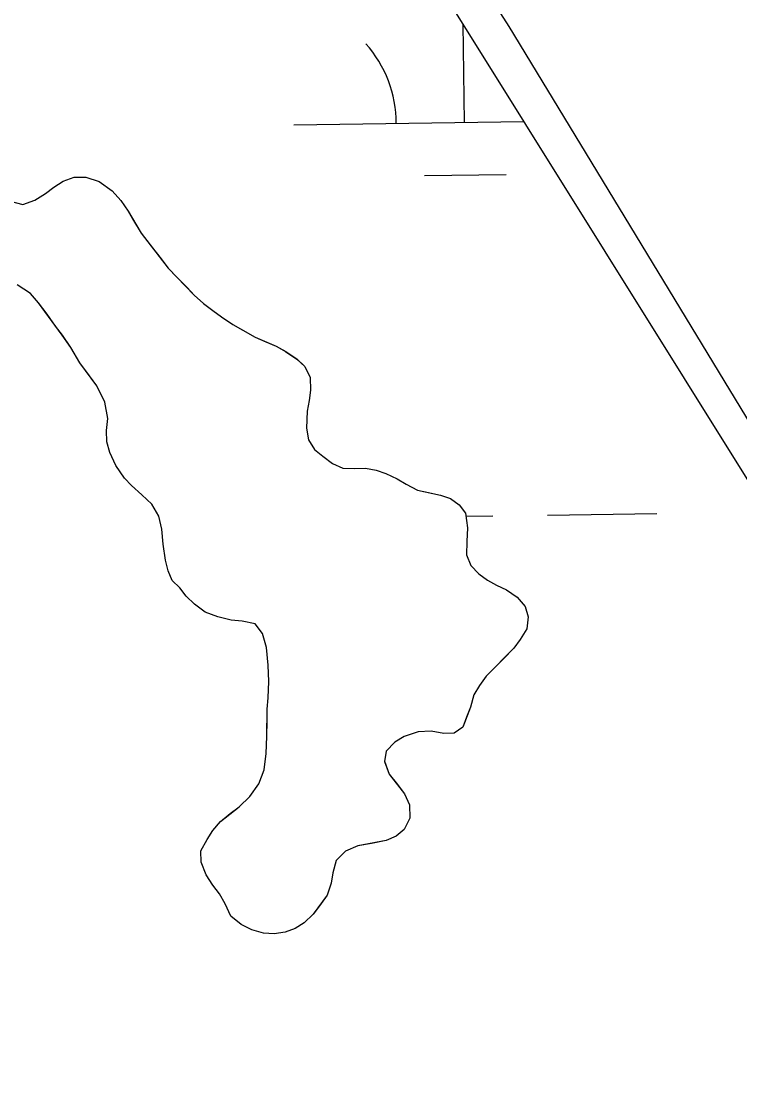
# Model space of a CAD drawing. Extents: x 3807117 to 3845308, y 337856 to 363736.
# Drawn here: x 3825326.9 to 3825537.5, y 343625 to 343934.4 of the extents above; entities that cross this region are included whole.
import ezdxf

# ---------------------------------------------------------------- set-up
doc = ezdxf.new("R2010")
doc.units = 0
for name, color, linetype in [('V-LEVE-TOET', 7, 'Continuous'), ('V-TOPO-SHOR', 7, 'Continuous'), ('V-WETL-SWMP', 7, 'Continuous')]:
    doc.layers.add(name, color=color, linetype=linetype)

msp = doc.modelspace()

# ---------------------------------------------------------------- linework, layer by layer
at = {"layer": 'V-LEVE-TOET'}
msp.add_lwpolyline([(3825738.7, 343496.75), (3825695.31, 343565.65), (3825629.23, 343676.05), (3825545.9, 343807.68), (3825469.85, 343932.84), (3825390.36, 344056.86), (3825314.45, 344179.37), (3825240.88, 344301.32), (3825165.98, 344422.75), (3825086.75, 344548.81), (3825006.55, 344673.79), (3824927.05, 344801.08), (3824849.59, 344923.99), (3824754.02, 345078.25), (3824663.27, 345225.66), (3824583.19, 345355.05), (3824488.31, 345505.34), (3824403.58, 345639.34), (3824318.22, 345777.66), (3824221.31, 345931.41), (3824127.76, 346079.23), (3824045.14, 346212.44)], dxfattribs=at)
at = {"layer": 'V-TOPO-SHOR'}
for points in [[(3825336.46, 343885.75), (3825339.21, 343887.56), (3825342.35, 343888.68), (3825345.85, 343888.65), (3825349.73, 343887.4), (3825353.52, 343884.7), (3825356.09, 343881.86), (3825358.2, 343878.72), (3825359.78, 343875.96), (3825362.04, 343872.28), (3825364.98, 343868.45), (3825367.85, 343864.76), (3825369.96, 343862), (3825372.76, 343859.08), (3825375.48, 343856.32), (3825377.6, 343854.09), (3825380.32, 343851.7), (3825383.05, 343849.62), (3825385.55, 343847.77), (3825388.89, 343845.53), (3825392.68, 343843.37), (3825395.41, 343841.82), (3825398.53, 343840.42), (3825401.57, 343839.18), (3825404.38, 343837.63), (3825407.64, 343835.4), (3825409.98, 343833.24), (3825411.56, 343829.95), (3825411.68, 343826.29), (3825411.27, 343823.24), (3825410.71, 343820.12), (3825410.45, 343815.17), (3825411.02, 343811.66), (3825412.83, 343808.9), (3825415.26, 343806.9), (3825418.14, 343804.81), (3825421.1, 343803.42), (3825424.6, 343803.31), (3825427.81, 343803.44), (3825430.85, 343802.8), (3825433.74, 343801.79), (3825437, 343800.24), (3825439.66, 343798.69), (3825443, 343796.99), (3825446.27, 343796.28), (3825449.7, 343795.48), (3825452.66, 343794.47), (3825455.24, 343792.62), (3825457.05, 343790.17), (3825457.7, 343785.89), (3825457.44, 343781.93), (3825457.41, 343777.97), (3825458.6, 343774.83), (3825461.02, 343772.45), (3825463.53, 343770.6), (3825466.18, 343769.13), (3825469.07, 343767.73), (3825472.25, 343765.57), (3825474.52, 343762.81), (3825475.41, 343759.83), (3825475.07, 343756.32), (3825473.14, 343753.14), (3825471.22, 343750.64), (3825468.14, 343747.46), (3825465.45, 343744.81), (3825463.15, 343742.47), (3825461.14, 343739.74), (3825459.52, 343736.93), (3825458.58, 343733.36), (3825457.41, 343730.39), (3825456.32, 343727.5), (3825453.79, 343725.7), (3825450.73, 343725.65), (3825447.01, 343726.36), (3825443.19, 343726.16), (3825439.14, 343724.75), (3825436.38, 343723.09), (3825433.84, 343720.45), (3825433.29, 343717.48), (3825434.71, 343713.73), (3825437.12, 343710.66), (3825439.16, 343707.97), (3825440.66, 343704.68), (3825440.78, 343700.79), (3825439.07, 343697.53), (3825436.77, 343695.57), (3825433.86, 343694.29), (3825429.51, 343693.41), (3825425.54, 343692.68), (3825421.94, 343691.11), (3825419.18, 343688.39), (3825418.16, 343684.82), (3825417.75, 343681.77), (3825416.5, 343678.2), (3825414.26, 343675.09), (3825412.42, 343672.66), (3825409.8, 343670.17), (3825407.12, 343668.44), (3825404.22, 343667.39), (3825401.01, 343666.89), (3825397.88, 343667.06)], [(3825323.69, 343881.66), (3825327.34, 343880.64), (3825330.86, 343881.91), (3825334, 343883.87), (3825336.46, 343885.75)], [(3825397.88, 343667.06), (3825394.46, 343668.08), (3825391.35, 343669.63), (3825388.32, 343672.1), (3825386.67, 343675.69), (3825384.94, 343678.6), (3825383.06, 343681.14), (3825381.1, 343684.2), (3825379.6, 343687.95), (3825379.56, 343691.23), (3825381.34, 343694.57), (3825383.03, 343697.22), (3825385.27, 343699.87), (3825388.1, 343702.14), (3825390.71, 343704.1), (3825393.86, 343707.2), (3825396.49, 343710.84), (3825398.04, 343714.94), (3825398.69, 343719.81), (3825398.89, 343724.77), (3825398.92, 343729.27), (3825398.95, 343732.77), (3825399.28, 343736.12), (3825399.4, 343740.85), (3825399.28, 343745.65), (3825398.72, 343750.84), (3825397.61, 343754.97), (3825395.42, 343757.73), (3825391.61, 343758.6), (3825388.41, 343758.85), (3825384.46, 343759.8), (3825380.81, 343761.2), (3825377.7, 343763.51), (3825375.21, 343765.9), (3825373.32, 343768.35), (3825371.12, 343770.51), (3825369.93, 343773.26), (3825369.19, 343776.39), (3825368.47, 343781.12), (3825368.12, 343785.55), (3825367.24, 343789.37), (3825365.13, 343792.82), (3825362.25, 343795.58), (3825359.23, 343798.28), (3825357.11, 343800.51), (3825354.62, 343804.18), (3825352.83, 343808.01), (3825352.01, 343811.14), (3825351.89, 343814.42), (3825352.22, 343818), (3825351.42, 343822.74), (3825349.02, 343827.56), (3825346.91, 343830.47), (3825344.04, 343834.31), (3825341.41, 343838.75), (3825338.93, 343842.35), (3825336.96, 343845.04), (3825334.48, 343848.49), (3825331.99, 343851.86), (3825329.57, 343854.55), (3825325.7, 343857.17)]]:
    msp.add_lwpolyline(points, dxfattribs=at)
at = {"layer": 'V-WETL-SWMP'}
for p, q in [((3825620.45, 343670.59), (3825421.8, 343989)), ((3825456.78, 343904.75), (3825456.35, 343933.63)), ((3825406.79, 343904), (3825474.21, 343905.01)), ((3825336.45, 343885.75), (3825339.21, 343887.56)), ((3825339.21, 343887.56), (3825342.35, 343888.68)), ((3825342.35, 343888.68), (3825345.85, 343888.65)), ((3825345.85, 343888.65), (3825349.73, 343887.4)), ((3825349.73, 343887.4), (3825353.52, 343884.7)), ((3825445.02, 343889.14), (3825469.01, 343889.5)), ((3825334, 343883.87), (3825336.45, 343885.75)), ((3825353.52, 343884.7), (3825356.09, 343881.86)), ((3825323.69, 343881.66), (3825327.34, 343880.64)), ((3825327.34, 343880.64), (3825330.86, 343881.91)), ((3825330.86, 343881.91), (3825334, 343883.87)), ((3825356.09, 343881.86), (3825358.2, 343878.72)), ((3825358.2, 343878.72), (3825362.04, 343872.28)), ((3825362.04, 343872.28), (3825369.96, 343862)), ((3825369.96, 343862), (3825377.59, 343854.09)), ((3825329.57, 343854.55), (3825325.7, 343857.17)), ((3825331.99, 343851.86), (3825329.57, 343854.55)), ((3825377.59, 343854.09), (3825380.32, 343851.7)), ((3825338.92, 343842.35), (3825331.99, 343851.86)), ((3825380.32, 343851.7), (3825383.05, 343849.62)), ((3825383.05, 343849.62), (3825385.55, 343847.77)), ((3825385.55, 343847.77), (3825388.88, 343845.53)), ((3825388.88, 343845.53), (3825395.41, 343841.82)), ((3825341.41, 343838.75), (3825338.92, 343842.35)), ((3825395.41, 343841.82), (3825401.56, 343839.18)), ((3825344.04, 343834.31), (3825341.41, 343838.75)), ((3825401.56, 343839.18), (3825404.37, 343837.63)), ((3825404.37, 343837.63), (3825407.63, 343835.39)), ((3825407.63, 343835.39), (3825409.98, 343833.24)), ((3825349.02, 343827.56), (3825344.04, 343834.31)), ((3825409.98, 343833.24), (3825411.55, 343829.95)), ((3825411.55, 343829.95), (3825411.68, 343826.29)), ((3825351.42, 343822.74), (3825349.02, 343827.56)), ((3825411.68, 343826.29), (3825411.27, 343823.24)), ((3825352.22, 343818), (3825351.42, 343822.74)), ((3825411.27, 343823.24), (3825410.71, 343820.12)), ((3825410.71, 343820.12), (3825410.44, 343815.17)), ((3825351.89, 343814.42), (3825352.22, 343818)), ((3825352.01, 343811.14), (3825351.89, 343814.42)), ((3825410.44, 343815.17), (3825411.02, 343811.66)), ((3825352.82, 343808.01), (3825352.01, 343811.14)), ((3825411.02, 343811.66), (3825412.83, 343808.9)), ((3825354.62, 343804.18), (3825352.82, 343808.01)), ((3825412.83, 343808.9), (3825415.25, 343806.9)), ((3825415.25, 343806.9), (3825418.13, 343804.81)), ((3825357.11, 343800.5), (3825354.62, 343804.18)), ((3825418.13, 343804.81), (3825421.1, 343803.42)), ((3825421.1, 343803.42), (3825424.6, 343803.31)), ((3825424.6, 343803.31), (3825427.81, 343803.44)), ((3825427.81, 343803.44), (3825430.85, 343802.8)), ((3825430.85, 343802.8), (3825433.74, 343801.79)), ((3825433.74, 343801.79), (3825437, 343800.24)), ((3825359.23, 343798.28), (3825357.11, 343800.5)), ((3825362.25, 343795.58), (3825359.23, 343798.28)), ((3825437, 343800.24), (3825439.66, 343798.69)), ((3825439.66, 343798.69), (3825443, 343796.99)), ((3825365.13, 343792.82), (3825362.25, 343795.58)), ((3825443, 343796.99), (3825449.7, 343795.48)), ((3825449.7, 343795.48), (3825452.66, 343794.47)), ((3825367.24, 343789.37), (3825365.13, 343792.82)), ((3825452.66, 343794.47), (3825455.24, 343792.62)), ((3825455.24, 343792.62), (3825457.05, 343790.17)), ((3825368.12, 343785.55), (3825367.24, 343789.37)), ((3825457.05, 343790.17), (3825457.7, 343785.89)), ((3825457.18, 343789.31), (3825465.11, 343789.43)), ((3825481.1, 343789.66), (3825513.1, 343790.14)), ((3825368.46, 343781.12), (3825368.12, 343785.55)), ((3825457.7, 343785.89), (3825457.44, 343781.93)), ((3825369.19, 343776.39), (3825368.46, 343781.12)), ((3825457.44, 343781.93), (3825457.41, 343777.96)), ((3825369.93, 343773.26), (3825369.19, 343776.39)), ((3825457.41, 343777.96), (3825458.6, 343774.83)), ((3825371.12, 343770.51), (3825369.93, 343773.26)), ((3825458.6, 343774.83), (3825461.02, 343772.45)), ((3825373.32, 343768.35), (3825371.12, 343770.51)), ((3825461.02, 343772.45), (3825463.52, 343770.6)), ((3825463.52, 343770.6), (3825466.18, 343769.13)), ((3825375.2, 343765.9), (3825373.32, 343768.35)), ((3825466.18, 343769.13), (3825469.07, 343767.73)), ((3825469.07, 343767.73), (3825472.25, 343765.57)), ((3825377.7, 343763.51), (3825375.2, 343765.9)), ((3825472.25, 343765.57), (3825474.52, 343762.81)), ((3825380.81, 343761.2), (3825377.7, 343763.51)), ((3825384.45, 343759.8), (3825380.81, 343761.2)), ((3825474.52, 343762.81), (3825475.41, 343759.83)), ((3825388.41, 343758.85), (3825384.45, 343759.8)), ((3825391.61, 343758.6), (3825388.41, 343758.85)), ((3825395.42, 343757.73), (3825391.61, 343758.6)), ((3825397.6, 343754.97), (3825395.42, 343757.73)), ((3825475.41, 343759.83), (3825475.07, 343756.32)), ((3825398.71, 343750.84), (3825397.6, 343754.97)), ((3825475.07, 343756.32), (3825473.14, 343753.14)), ((3825473.14, 343753.14), (3825471.22, 343750.64)), ((3825399.28, 343745.65), (3825398.71, 343750.84)), ((3825471.22, 343750.64), (3825463.14, 343742.47)), ((3825399.4, 343740.85), (3825399.28, 343745.65)), ((3825463.14, 343742.47), (3825461.14, 343739.74)), ((3825399.28, 343736.12), (3825399.4, 343740.85)), ((3825461.14, 343739.74), (3825459.52, 343736.93)), ((3825398.95, 343732.77), (3825399.28, 343736.12)), ((3825459.52, 343736.93), (3825458.57, 343733.36)), ((3825398.88, 343724.77), (3825398.95, 343732.77)), ((3825458.57, 343733.36), (3825456.31, 343727.5)), ((3825456.31, 343727.5), (3825453.78, 343725.69)), ((3825398.69, 343719.81), (3825398.88, 343724.77)), ((3825439.14, 343724.75), (3825436.38, 343723.09)), ((3825443.19, 343726.16), (3825439.14, 343724.75)), ((3825447, 343726.36), (3825443.19, 343726.16)), ((3825450.73, 343725.64), (3825447, 343726.36)), ((3825453.78, 343725.69), (3825450.73, 343725.64)), ((3825433.84, 343720.44), (3825433.29, 343717.47)), ((3825436.38, 343723.09), (3825433.84, 343720.44)), ((3825398.04, 343714.94), (3825398.69, 343719.81)), ((3825433.29, 343717.47), (3825434.7, 343713.73)), ((3825396.48, 343710.83), (3825398.04, 343714.94)), ((3825434.7, 343713.73), (3825439.15, 343707.97)), ((3825393.86, 343707.2), (3825396.48, 343710.83)), ((3825439.15, 343707.97), (3825440.65, 343704.68)), ((3825390.71, 343704.1), (3825393.86, 343707.2)), ((3825385.27, 343699.87), (3825390.71, 343704.1)), ((3825440.65, 343704.68), (3825440.77, 343700.79)), ((3825383.03, 343697.22), (3825385.27, 343699.87)), ((3825440.77, 343700.79), (3825439.07, 343697.53)), ((3825381.33, 343694.57), (3825383.03, 343697.22)), ((3825436.77, 343695.57), (3825433.86, 343694.29)), ((3825439.07, 343697.53), (3825436.77, 343695.57)), ((3825379.55, 343691.23), (3825381.33, 343694.57)), ((3825425.54, 343692.68), (3825421.94, 343691.11)), ((3825433.86, 343694.29), (3825425.54, 343692.68)), ((3825379.6, 343687.95), (3825379.55, 343691.23)), ((3825421.94, 343691.11), (3825419.17, 343688.39)), ((3825381.1, 343684.2), (3825379.6, 343687.95)), ((3825419.17, 343688.39), (3825418.15, 343684.81)), ((3825383.05, 343681.13), (3825381.1, 343684.2)), ((3825418.15, 343684.81), (3825417.75, 343681.77)), ((3825384.94, 343678.6), (3825383.05, 343681.13)), ((3825417.75, 343681.77), (3825416.5, 343678.2)), ((3825386.67, 343675.69), (3825384.94, 343678.6)), ((3825416.5, 343678.2), (3825412.41, 343672.66)), ((3825388.32, 343672.1), (3825386.67, 343675.69)), ((3825391.35, 343669.63), (3825388.32, 343672.1)), ((3825412.41, 343672.66), (3825409.8, 343670.17)), ((3825394.46, 343668.08), (3825391.35, 343669.63)), ((3825397.88, 343667.06), (3825394.46, 343668.08)), ((3825407.12, 343668.44), (3825404.21, 343667.39)), ((3825409.8, 343670.17), (3825407.12, 343668.44)), ((3825401.01, 343666.89), (3825397.88, 343667.06)), ((3825404.21, 343667.39), (3825401.01, 343666.89))]:
    msp.add_line(p, q, dxfattribs=at)
msp.add_arc((3825401.54, 343904.39), 35.25, 0.0865, 41.6302, dxfattribs=at)

doc.saveas('drawing.dxf')
